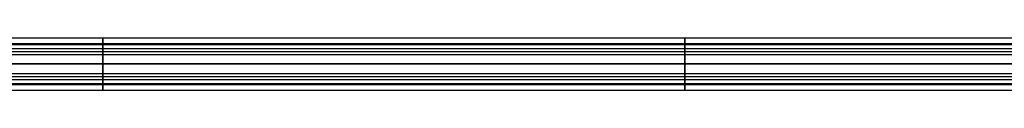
# Model space of a CAD drawing. Header units: millimetres. Extents: x -715 to 710, y 0 to 720.
# Tile 613 of 656: x -200 to 96, y 169 to 185. Entities that reach past the tile are written whole.
import ezdxf

# ---------------------------------------------------------------- set-up
doc = ezdxf.new("R2010")
doc.units = ezdxf.units.MM
doc.header["$MEASUREMENT"] = 0
doc.layers.add('IGES LEVEL 9', color=7, linetype='Continuous')

msp = doc.modelspace()

# ---------------------------------------------------------------- linework, layer by layer
at = {"layer": 'IGES LEVEL 9', "color": 255, "extrusion": (1, 0, 0)}
for centre, radius, start, end in [((177, 0, -175), 8, 270, 90), ((177, 0), 8, 270, 90), ((177, 0, -175), 6, 270, 90), ((177, 0), 6, 270, 90), ((177, 0, -175), 8, 90, 270), ((177, 0, -175), 6, 90, 270), ((177, 0), 8, 90, 270), ((177, 0), 6, 90, 270)]:
    msp.add_arc(centre, radius, start, end, dxfattribs=at)
at = {"layer": 'IGES LEVEL 9', "color": 255}
for points in [[(-350, 184.85, 1.56), (0, 184.85, 1.56), (350, 184.85, 1.56)], [(-350, 183.18, -5.08), (0, 183.18, -5.08), (350, 183.18, -5.08)], [(-350, 182.88, 1.17), (0, 182.88, 1.17), (350, 182.88, 1.17)], [(-350, 181.64, -3.81), (0, 181.64, -3.81), (350, 181.64, -3.81)], [(-350, 180.77, 7.06), (0, 180.77, 7.06), (350, 180.77, 7.06)], [(-350, 179.83, 5.29), (0, 179.83, 5.29), (350, 179.83, 5.29)], [(-350, 177, 6), (0, 177, 6), (350, 177, 6)], [(350, 177, -6), (0, 177, -6), (-350, 177, -6)], [(350, 177, 8), (0, 177, 8), (-350, 177, 8)], [(-350, 177, -8), (0, 177, -8), (350, 177, -8)], [(350, 177, -8), (0, 177, -8), (-350, 177, -8)], [(-350, 177, 8), (0, 177, 8), (350, 177, 8)], [(-350, 177, -6), (0, 177, -6), (350, 177, -6)], [(350, 177, 6), (0, 177, 6), (-350, 177, 6)], [(-350, 174.17, 5.29), (0, 174.17, 5.29), (350, 174.17, 5.29)], [(-350, 173.23, 7.06), (0, 173.23, 7.06), (350, 173.23, 7.06)], [(-350, 172.36, -3.81), (0, 172.36, -3.81), (350, 172.36, -3.81)], [(-350, 171.12, 1.17), (0, 171.12, 1.17), (350, 171.12, 1.17)], [(-350, 170.82, -5.08), (0, 170.82, -5.08), (350, 170.82, -5.08)], [(-350, 169.15, 1.56), (0, 169.15, 1.56), (350, 169.15, 1.56)]]:
    msp.add_open_spline(points, degree=2, dxfattribs=at)
at = {"layer": 'IGES LEVEL 9'}
for points in [[(350, 177, -8), (0, 177, -8), (-350, 177, -8)], [(-350, 177, 8), (0, 177, 8), (350, 177, 8)], [(350, 177, 6), (0, 177, 6), (-350, 177, 6)], [(-350, 177, -6), (0, 177, -6), (350, 177, -6)]]:
    msp.add_open_spline(points, degree=2, dxfattribs=at)

doc.saveas('drawing.dxf')
